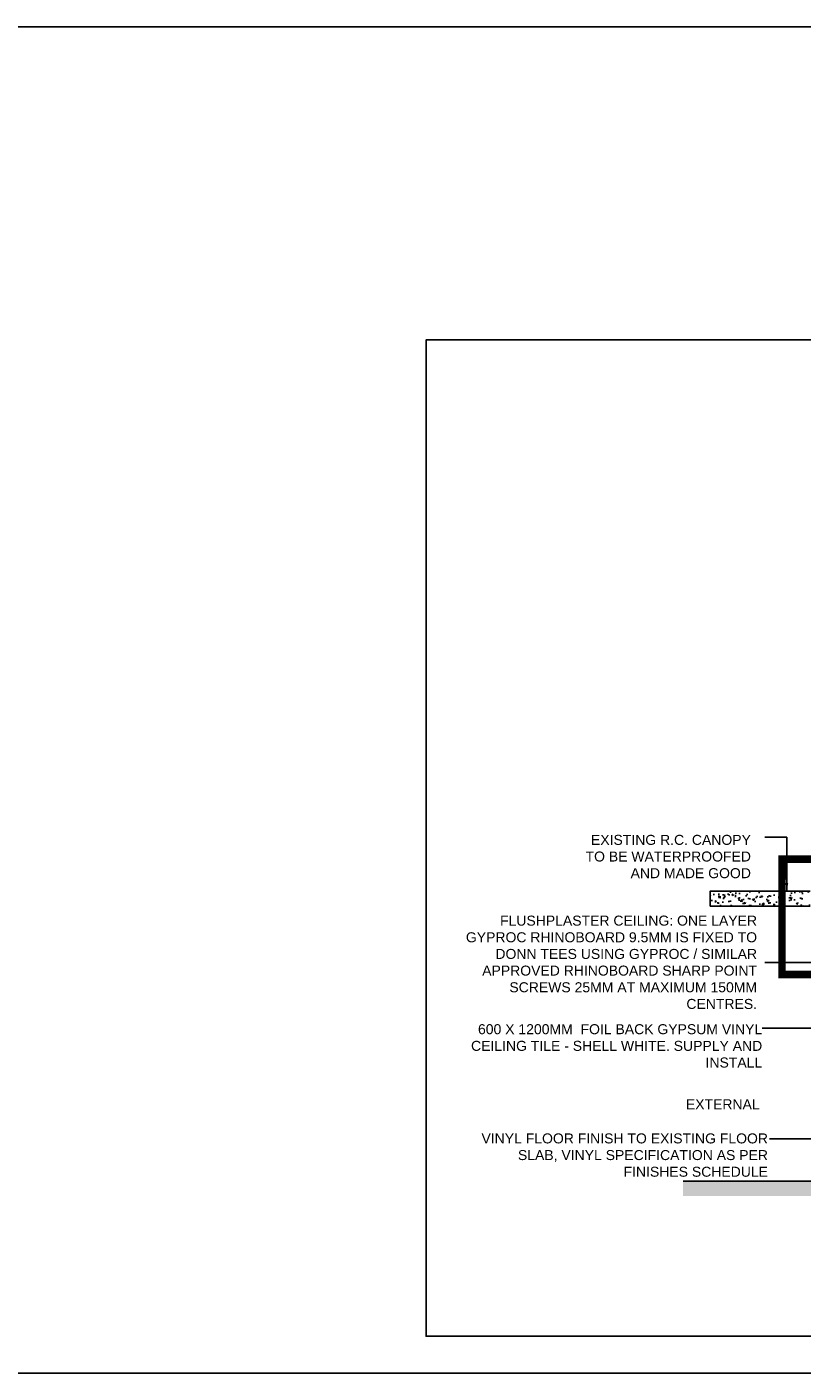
# Model space of a CAD drawing. Header units: millimetres. Extents: x -115474967 to 444143, y -74377 to 241828222.
# Tile 457 of 590: x 45854 to 53603, y 29514 to 42981. Entities that reach past the tile are written whole.
import ezdxf

# ---------------------------------------------------------------- set-up
doc = ezdxf.new("R2010")
doc.units = ezdxf.units.MM
doc.header["$MEASUREMENT"] = 0
doc.linetypes.add('Dash', pattern=[6.35, 3.175, -3.175])
doc.linetypes.add('Overhead', pattern=[3.96875, 2.38125, -1.5875])
for name, color, linetype in [('0-ELEV.25', 4, 'Continuous'), ('0-HACH', 9, 'Continuous'), ('CEIL-NOTE', 4, 'Continuous'), ('STRU-CONC', 3, 'Continuous'), ('TEXT-20', 2, 'Continuous')]:
    doc.layers.add(name, color=color, linetype=linetype)
doc.layers.add('A-DETL-GENF-HDLN', color=1, linetype='Dash', lineweight=9)
doc.styles.add('ARIAL', font='arial.ttf')
doc.styles.add('TEXT-20', font='arial.ttf', dxfattribs={"height": 40})
doc.dimstyles.new('DIM-50', dxfattribs={"dimscale": 10, "dimtxt": 10, "dimasz": 8, "dimexe": 10, "dimexo": 5, "dimgap": 4, "dimtad": 1, "dimdec": 0, "dimdsep": 46, "dimtxsty": 'ARIAL', "dimblk": 'ARCHTICK', "dimcen": 25, "dimdle": 10, "dimclrd": 9, "dimclre": 9, "dimclrt": 4, "dimadec": 0, "dimazin": 0, "dimtfac": 1, "dimtdec": 0, "dimtmove": 2, "dimatfit": 2, "dimfxl": 10, "dimfxlon": 1, "dimtolj": 1, "dimtzin": 0, "dimarcsym": 0})

# ---------------------------------------------------------------- blocks, each defined once
blk = doc.blocks.new('_ArchTick')
at = {"color": 0, "linetype": 'ByBlock', "const_width": 0.15}
blk.add_lwpolyline([(-0.5, -0.5), (0.5, 0.5)], dxfattribs=at)

msp = doc.modelspace()

# ---------------------------------------------------------------- hatches: boundary and pattern name
at = {"layer": '0-HACH'}
h = msp.add_hatch(dxfattribs=at)
h.set_pattern_fill('AR-CONC', color=8, scale=0.8, style=0)
h.set_pattern_definition([(50, (759469.62, -149962.02), (145.747735, -12.751268), [15.24, -167.64]), (355, (759469.62, -149962.02), (-28.19426, 152.845314), [12.192, -134.112]), (100.451, (759481.76, -149963.08), (117.554, 140.09335), [12.952, -142.472]), (46.1842, (759469.62, -149921.38), (216.863233, -33.633862), [22.86, -251.46]), (96.6356, (759487.69, -149924.18), (189.92339, 197.940445), [19.428, -213.708]), (351.184, (759469.62, -149921.38), (189.923685, 197.940094), [18.288, -201.168]), (21, (759489.94, -149931.54), (121.291904, -81.812415), [15.24, -167.64]), (326, (759489.94, -149931.54), (49.441623, 147.350373), [12.192, -134.112]), (71.4514, (759500.04, -149938.36), (170.733193, 65.538286), [12.952, -142.472]), (37.5, (759469.616, -149962.02), (2.4708826, 67.644031), [0, -132.4864, 0, -136.144, 0, -134.62]), (7.5, (759469.616, -149962.02), (53.45573, 80.14446), [0, -77.6224, 0, -129.4384, 0, -51.308]), (327.5, (759424.3, -149962.02), (108.472476, -4.582995), [0, -50.8, 0, -158.496, 0, -210.312]), (317.5, (759403.98, -149962.02), (118.503345, 20.341193), [0, -66.04, 0, -105.2576, 0, -149.352])])
h.paths.add_polyline_path([(52685.11209, 34334.84287), (52685.11209, 34184.84287), (53685.1121, 34184.84287), (53685.1121, 34334.84287)])
h = msp.add_hatch(dxfattribs=at)
h.set_pattern_fill('AR-CONC', color=8, scale=0.8, style=0)
h.set_pattern_definition([(130, (202710.04, 27366.33), (-145.747735, -12.75127), [15.24, -167.64]), (185, (202710.04, 27366.33), (28.19426, 152.84531), [12.192, -134.112]), (79.549, (202697.9, 27365.27), (-117.554, 140.09335), [12.952, -142.472]), (133.8158, (202710.04, 27406.97), (-216.86323, -33.63386), [22.86, -251.46]), (83.3644, (202691.97, 27404.17), (-189.9234, 197.94044), [19.428, -213.708]), (188.816, (202710.04, 27406.97), (-189.9237, 197.9401), [18.288, -201.168]), (159, (202689.72, 27396.81), (-121.2919, -81.812415), [15.24, -167.64]), (214, (202689.72, 27396.81), (-49.44162, 147.35037), [12.192, -134.112]), (108.5486, (202679.61, 27389.99), (-170.73319, 65.53829), [12.952, -142.472]), (142.5, (202710.04, 27366.33), (-2.470883, 67.644031), [0, -132.4864, 0, -136.144, 0, -134.62]), (172.5, (202710.04, 27366.33), (-53.45573, 80.14446), [0, -77.6224, 0, -129.4384, 0, -51.308]), (212.5, (202755.355, 27366.33), (-108.472476, -4.582995), [0, -50.8, 0, -158.496, 0, -210.312]), (222.5, (202775.68, 27366.33), (-118.503345, 20.34119), [0, -66.04, 0, -105.2576, 0, -149.352])])
h.paths.add_polyline_path([(52413.59791, 31434.84287), (52413.59791, 31284.84286), (62066.32643, 31284.84286), (62066.32643, 31434.84287)])

# ---------------------------------------------------------------- linework, layer by layer
msp.add_lwpolyline([(14259.94508, 42981.12756), (127356.6548, 42981.12756), (127356.6548, 29513.51943), (14259.94508, 29513.51943)], close=True)
msp.add_lwpolyline([(53685.1121, 34184.84287), (52685.11209, 34184.84287), (52685.11209, 34334.84287), (53685.1121, 34334.84287)])
at = {"layer": '0-ELEV.25'}
msp.add_lwpolyline([(67469.71469, 29882.47776), (49844.19573, 29882.47776), (49844.19573, 39849.4047), (67469.71469, 39849.4047)], close=True, dxfattribs=at)
at = {"layer": 'A-DETL-GENF-HDLN', "linetype": 'Overhead', "const_width": 75}
msp.add_lwpolyline([(53402.99979, 34654.25083), (54062.38296, 34654.25083), (54062.25002, 33500.36948), (53402.86685, 33500.36948)], close=True, dxfattribs=at)
at = {"layer": 'STRU-CONC'}
msp.add_line((52413.59791, 31434.84287), (62066.32643, 31434.84287), dxfattribs=at)

# ---------------------------------------------------------------- texts
at = {"layer": 'TEXT-20', "color": 7, "linetype": 'Continuous', "char_height": 100, "width": 3068.4213215, "attachment_point": 3, "style": 'TEXT-20'}
for s, insert in [('\\pxqr;EXISTING R.C. CANOPY \\PTO BE WATERPROOFED \\PAND MADE GOOD', (53091.44112, 34898.19114)), ('FLUSHPLASTER CEILING: ONE LAYER GYPROC RHINOBOARD 9.5MM IS FIXED TO DONN TEES USING GYPROC / SIMILAR APPROVED RHINOBOARD SHARP POINT SCREWS 25MM AT MAXIMUM 150MM CENTRES.', (53152.74932, 34090.22067)), (' 600 X 1200MM  FOIL BACK GYPSUM VINYL CEILING TILE - SHELL WHITE. SUPPLY AND INSTALL ', (53204.51612, 33003.90518)), ('EXTERNAL ', (53178.77246, 32252.5864)), ('VINYL FLOOR FINISH TO EXISTING FLOOR \\PSLAB, VINYL SPECIFICATION AS PER \\PFINISHES SCHEDULE', (53261.88085, 31911.18534))]:
    msp.add_mtext(s, dxfattribs=dict(at, insert=insert))

# ---------------------------------------------------------------- leaders
at = {"layer": 'CEIL-NOTE', "color": 7}
for points in [[(53450.77702, 34334.84287), (53450.77702, 34874.99406), (53229.11619, 34874.99406)], [(55176.31011, 34034.81743), (55176.31011, 32963.25873), (53204.51612, 32963.25873)], [(54398.72707, 34034.81743), (54398.72707, 33622.58829), (53229.11619, 33622.58829)], [(54878.57264, 31596.96467), (54878.57341, 31855.35067), (53278.03959, 31855.35067)]]:
    msp.add_leader(points, dimstyle='DIM-50', override={"dimtad": 0}, dxfattribs=at)

doc.saveas('drawing.dxf')
